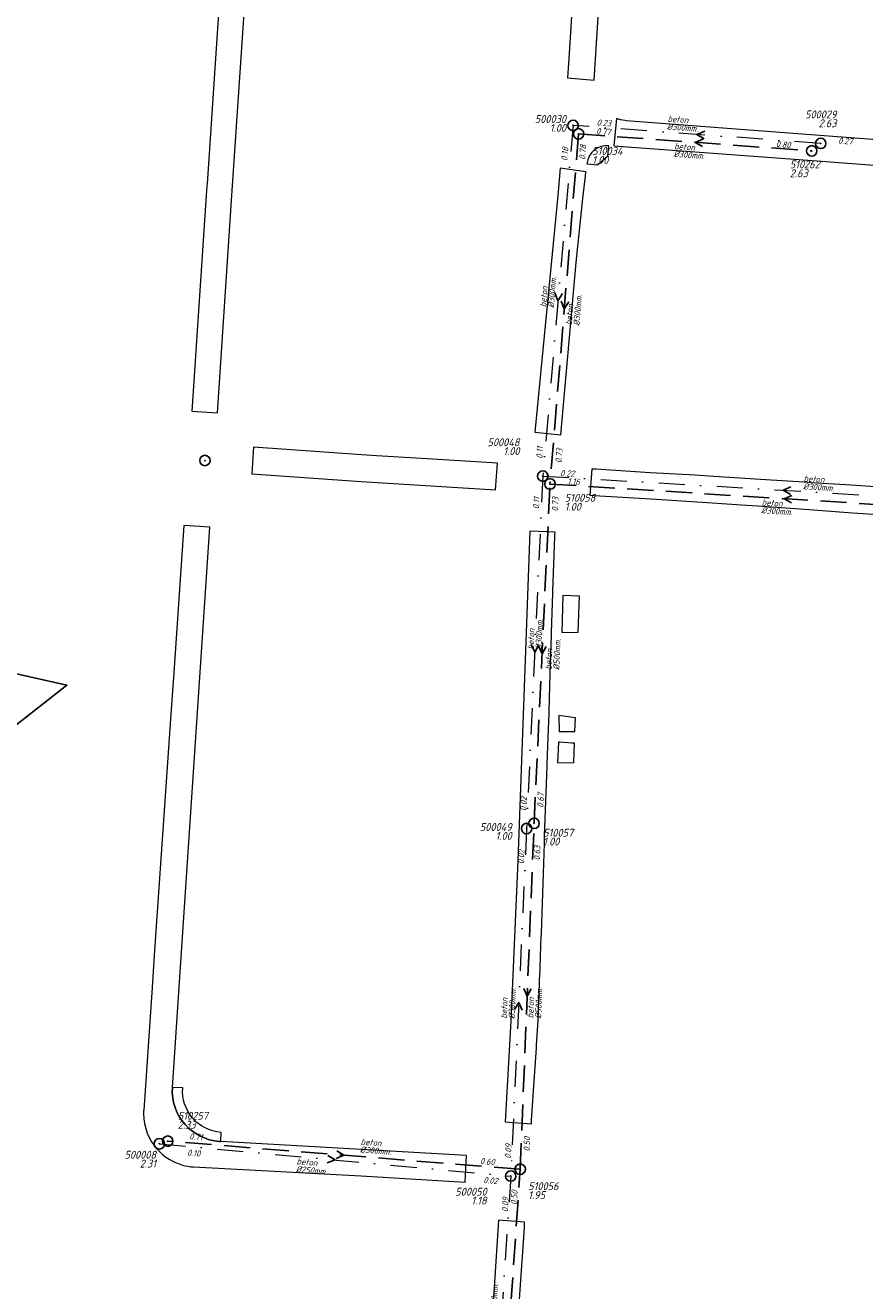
# Model space of a CAD drawing. Extents: x 148869 to 161638, y 453607 to 469810.
# Tile 572 of 656: x 155735 to 155896, y 464291 to 464532. Entities that reach past the tile are written whole.
import ezdxf
from ezdxf.enums import TextEntityAlignment as Align

# ---------------------------------------------------------------- set-up
doc = ezdxf.new("R2010")
doc.units = 0
doc.header["$PDMODE"] = 32
doc.header["$PDSIZE"] = 2
doc.linetypes.add('RI-HWA', pattern=[7.4, 5, -2.4])
doc.linetypes.add('RI-VWA', pattern=[11, 5, -3, 0, -3])
doc.layers.get('0').update_dxf_attribs({"linetype": 'CONTINUOUS'})
for name, color, linetype in [('2024', 160, 'CONTINUOUS'), ('B-OI-RI-BOB-T18-niet meenemen', 252, 'CONTINUOUS'), ('B-OI-RI-DIAMETER-T18-niet meenemen', 252, 'CONTINUOUS'), ('B-OI-RI-HWA-PUTDEKSELHOOGTE-T25-niet meenemen', 252, 'CONTINUOUS'), ('B-OI-RI-HWA-PUTNUMMER-T25-niet meenemen', 252, 'CONTINUOUS'), ('B-OI-RI-HWA_TRANSPORTLEIDING-G-niet meenemen', 252, 'RI-HWA'), ('B-OI-RI-MATERIAAL-T18-niet meenemen', 252, 'CONTINUOUS'), ('B-OI-RI-STROOMRICHTING-S-niet meenemen', 252, 'CONTINUOUS'), ('B-OI-RI-VWA_PUTDEKSELHOOGTE-T25-niet meenemen', 252, 'CONTINUOUS'), ('gs dwa', 252, 'CONTINUOUS'), ('gs rwa', 252, 'CONTINUOUS')]:
    doc.layers.add(name, color=color, linetype=linetype)
for name, color, linetype, lineweight in [('B-OI-RI-VWA_TRANSPORTLEIDING-G-niet meenemen', 252, 'RI-VWA', 18), ('B-RO-VH-VERHARDING_ASFALT-GV', 251, 'CONTINUOUS', 18), ('B-RO-VH-VERHARDING_STRAATBAKSTEEN-GV', 251, 'CONTINUOUS', 18)]:
    doc.layers.add(name, color=color, linetype=linetype, lineweight=lineweight)
doc.styles.add('iso15', font='ISO.shx', dxfattribs={"oblique": 15})
doc.styles.add('NLCS-ISO-M750_CURSIEF', font='NLCS-ISO.ttf', dxfattribs={"oblique": 15})

# ---------------------------------------------------------------- blocks, each defined once
blk = doc.blocks.new('ACMAP_ANN_TEMPLATE_diam')
at = {"color": 0, "linetype": 'ByBlock', "style": 'iso15', "oblique": 15}
blk.add_attdef('diam', (0.5, -1.3), '', height=1.2, dxfattribs=at)
blk = doc.blocks.new('ACMAP_ANN_TEMPLATE_mat')
at = {"color": 0, "linetype": 'ByBlock', "style": 'iso15', "oblique": 15}
blk.add_attdef('mat', (0.5, 0.2), '', height=1.2, dxfattribs=at)
blk = doc.blocks.new('ACMAP_ANN_TEMPLATE_nap-l')
at = {"color": 0, "linetype": 'ByBlock', "style": 'iso15', "oblique": 15}
blk.add_attdef('nap-l', (3.3, 0.2), '', height=1.2, dxfattribs=at)
blk = doc.blocks.new('ACMAP_ANN_TEMPLATE_nap-r')
at = {"color": 0, "linetype": 'ByBlock', "style": 'iso15', "oblique": 15}
blk.add_attdef('nap-r', text='', height=1.2, dxfattribs=at).set_placement((-4.1, 0.2), align=Align.RIGHT)
blk = doc.blocks.new('ACMAP_ANN_TEMPLATE_puth-dwa')
at = {"color": 0, "linetype": 'ByBlock', "style": 'iso15', "oblique": 15}
blk.add_attdef('puth-dwa', text='', height=1.5, dxfattribs=at).set_placement((2.7, 1), align=Align.RIGHT)
blk = doc.blocks.new('ACMAP_ANN_TEMPLATE_putnr-dwa')
at = {"color": 0, "linetype": 'ByBlock', "style": 'iso15', "oblique": 15}
blk.add_attdef('putnr-dwa', text='', height=1.5, dxfattribs=at).set_placement((2.7, 2.7), align=Align.RIGHT)
blk = doc.blocks.new('ACMAP_ANN_TEMPLATE_puth-rwa')
at = {"color": 0, "linetype": 'ByBlock', "style": 'iso15', "oblique": 15}
blk.add_attdef('puth-rwa', (-2.7, -4.4), '', height=1.5, dxfattribs=at)
blk = doc.blocks.new('ACMAP_ANN_TEMPLATE_putnr-rwa')
at = {"color": 0, "linetype": 'ByBlock', "style": 'iso15', "oblique": 15}
blk.add_attdef('putnr-rwa', (-2.7, -2.7), '', height=1.5, dxfattribs=at)

msp = doc.modelspace()

# ---------------------------------------------------------------- linework, layer by layer
at = {"layer": '2024', "color": 251, "flags": 128}
msp.add_lwpolyline([(154880.09, 463583.71), (154802.93, 463607.77), (154783.42, 463618.82), (154703.5, 463642.43), (154548.43, 463659.29), (154421.26, 463667.51), (154303, 463715.64), (154234.64, 463746.72), (154185.43, 463847.93), (154172.54, 464214.74), (154374.96, 464203.67), (154448.97, 464217.42), (154534.52, 464252.78), (154794.92, 464365.88), (155095.72, 464481.69), (155225.77, 464522.99), (155743.43, 464406.43), (155261.03, 464027.91), (155117.92, 463879.58), (155092.5, 463701.09), (154997.18, 463606.5)], close=True, dxfattribs=at)
at = {"layer": 'B-OI-RI-HWA_TRANSPORTLEIDING-G-niet meenemen'}
for p, q in [((155841.23, 464511.75), (155835.76, 464444.87)), ((155841.23, 464511.75), (155885.79, 464508.51)), ((155832.72, 464380.04), (155835.76, 464444.87)), ((155835.76, 464444.87), (155925.29, 464439.25)), ((155830.07, 464313.98), (155832.72, 464380.04)), ((155830.07, 464313.98), (155762.69, 464319.34)), ((155825.19, 464244.03), (155830.07, 464313.98))]:
    msp.add_line(p, q, dxfattribs=at)
at = {"layer": 'B-OI-RI-STROOMRICHTING-S-niet meenemen'}
for points in [[(155865.33, 464512.26), (155863.85, 464511.65), (155865.23, 464510.82)], [(155865, 464510.74), (155863.51, 464510.13), (155864.89, 464509.31)], [(155836.69, 464481.37), (155837.28, 464479.87), (155838.12, 464481.24)], [(155837.89, 464479.8), (155838.49, 464478.31), (155839.33, 464479.69)], [(155881.81, 464444.31), (155880.34, 464443.68), (155881.73, 464442.88)], [(155882.01, 464442.69), (155880.53, 464442.06), (155881.92, 464441.25)], [(155832.18, 464414.19), (155832.84, 464412.72), (155833.62, 464414.13)], [(155833.59, 464413.93), (155834.24, 464412.45), (155835.03, 464413.86)], [(155830.73, 464348.48), (155831.4, 464347.01), (155832.17, 464348.42)], [(155828.99, 464344.46), (155829.78, 464345.86), (155830.43, 464344.39)], [(155793.31, 464316.6), (155794.67, 464315.76), (155793.18, 464315.17)], [(155795, 464317.49), (155796.38, 464316.66), (155794.89, 464316.06)]]:
    msp.add_lwpolyline(points, dxfattribs=at)
at = {"layer": 'B-OI-RI-VWA_TRANSPORTLEIDING-G-niet meenemen'}
for p, q in [((155840.18, 464513.36), (155834.38, 464446.38)), ((155887.51, 464509.93), (155840.18, 464513.36)), ((155834.38, 464446.38), (155831.29, 464379.06)), ((155834.38, 464446.38), (155926.29, 464440.98)), ((155831.29, 464379.06), (155828.26, 464312.67)), ((155761.09, 464318.84), (155828.26, 464312.67)), ((155828.26, 464312.67), (155824.56, 464255.85))]:
    msp.add_line(p, q, dxfattribs=at)
at = {"layer": 'B-RO-VH-VERHARDING_ASFALT-GV', "flags": 128}
for points in [[(155770.21, 464502.21), (155770.18, 464501.81), (155770.06, 464500), (155767.29, 464458.8), (155772.21, 464458.47), (155774.96, 464500), (155780.36, 464580.04), (155780.38, 464580.43), (155780.38, 464580.44), (155781.13, 464591.4), (155776.2, 464591.71), (155773.48, 464551.14)], [(155842.36, 464575.42), (155840.77, 464548.74), (155839.76, 464532.12), (155839.27, 464525.18), (155839.1, 464522.43), (155844.23, 464521.99), (155847.56, 464575.21)], [(155842.63, 464504.52), (155837.73, 464505.23), (155837.27, 464500), (155837.24, 464500), (155832.86, 464454.76), (155837.84, 464454.27), (155840.76, 464487.16), (155842.09, 464500), (155842.53, 464503.68), (155842.63, 464504.5)], [(155825.72, 464448.84), (155810.21, 464449.79), (155810.14, 464449.79), (155802.59, 464450.26), (155799.77, 464450.43), (155779.1, 464451.92), (155778.74, 464446.84), (155799.65, 464445.38), (155825.36, 464443.77)]]:
    msp.add_lwpolyline(points, close=True, dxfattribs=at)
for points in [[(155848.48, 464514.66), (155847.95, 464509.47), (155886.78, 464506.63), (155923.11, 464503.86), (155923.48, 464508.71), (155850.3, 464514.25), (155850.07, 464514.29)], [(155921.35, 464442.93), (155918.11, 464443.04), (155910.31, 464443.57), (155905.55, 464443.85), (155892.31, 464444.69), (155885.6, 464445.11), (155885.27, 464445.13), (155875.98, 464445.71), (155867.07, 464446.3), (155863.51, 464446.53), (155854.91, 464447.02), (155844.59, 464447.68), (155844.32, 464447.7), (155843.76, 464447.72), (155843.39, 464442.75), (155844.22, 464442.69), (155856.12, 464441.96), (155866.75, 464441.29), (155872.36, 464440.89), (155875.51, 464440.7), (155885.28, 464439.98), (155893.58, 464439.36), (155919.74, 464437.73)], [(155763.57, 464329.57), (155764.99, 464350.68), (155770.74, 464436.6), (155765.76, 464436.93), (155763.77, 464407.94), (155763.72, 464407.12), (155763.16, 464399.04), (155760.19, 464355.77), (155759.85, 464350.77), (155759.71, 464348.7), (155758.1, 464325.26)], [(155834.11, 464359.09), (155834.49, 464370.49), (155834.7, 464376.17), (155834.74, 464377.59), (155835.19, 464390.95), (155835.2, 464391.34), (155835.41, 464396.58), (155835.57, 464401.03), (155835.58, 464401.44), (155835.81, 464408.73), (155836.03, 464416.05), (155836.05, 464416.48), (155836.31, 464424.04), (155836.32, 464424.4), (155836.7, 464434.87), (155836.69, 464434.97), (155836.72, 464435.69), (155831.93, 464435.88), (155830.97, 464409.52), (155830.85, 464406.12), (155830.84, 464406.02), (155829.62, 464372.87), (155828.3, 464342.31), (155827.18, 464323.03), (155832.21, 464322.65)], [(155832.21, 464322.65), (155832.24, 464323.13), (155832.25, 464323.24), (155832.25, 464323.38), (155832.83, 464331.69), (155833.19, 464337.15), (155833.21, 464337.67), (155833.47, 464342.43), (155833.51, 464343.06)], [(155767.63, 464314.41), (155799.65, 464312.75), (155819.54, 464311.5), (155819.83, 464316.58), (155772.82, 464319.28), (155772.55, 464319.29)], [(155826.01, 464231.14), (155826.47, 464238.74), (155827.3, 464251.2), (155828.13, 464263.16), (155829.06, 464276.53), (155829.34, 464280.82), (155830.22, 464293.76), (155830.6, 464298.24), (155830.86, 464302.77), (155830.88, 464303.22), (155830.91, 464303.86), (155825.94, 464304.22), (155824.81, 464287.43), (155824.81, 464287.38), (155823.77, 464271.97), (155822.46, 464253.86), (155821.59, 464239.34), (155821.09, 464232.34), (155820.4, 464222.41)]]:
    msp.add_lwpolyline(points, dxfattribs=at)
at = {"layer": 'B-RO-VH-VERHARDING_ASFALT-GV'}
for points in [[(155850.07, 464514.29, -0.058393), (155848.48, 464514.66)], [(155833.51, 464343.06, 0.001184), (155834.11, 464359.09)], [(155766.02, 464322.51, -0.201168), (155763.57, 464329.57)], [(155758.1, 464325.26, 0.018608), (155758.08, 464324.56)], [(155758.08, 464324.56, 0.186309), (155760.75, 464317.72)], [(155772.55, 464319.29, -0.194872), (155766.02, 464322.51)], [(155760.75, 464317.72, 0.140554), (155765.54, 464314.77)], [(155765.54, 464314.77, 0.05262), (155767.63, 464314.41)]]:
    msp.add_lwpolyline(points, format="xyb", dxfattribs=at)
at = {"layer": 'B-RO-VH-VERHARDING_STRAATBAKSTEEN-GV'}
for points in [[(155846.99, 464509.48, 0.413866), (155842.82, 464506.06)], [(155763.57, 464329.57, 0.201168), (155766.02, 464322.51)], [(155767.38, 464323.84, -0.19293), (155765.55, 464329.43)], [(155772.9, 464321.02, -0.203766), (155767.38, 464323.84)], [(155766.02, 464322.51, 0.194872), (155772.55, 464319.29)]]:
    msp.add_lwpolyline(points, format="xyb", dxfattribs=at)
at = {"layer": 'B-RO-VH-VERHARDING_STRAATBAKSTEEN-GV', "flags": 128}
for points in [[(155842.82, 464506.06), (155844.87, 464505.85), (155846.83, 464507.53), (155846.99, 464509.48)], [(155765.55, 464329.53), (155765.42, 464329.53), (155763.57, 464329.57)], [(155765.55, 464329.43), (155765.55, 464329.53)], [(155772.55, 464319.29), (155772.82, 464319.28), (155772.91, 464321.02), (155772.9, 464321.02)]]:
    msp.add_lwpolyline(points, dxfattribs=at)
for points in [[(155838.02, 464416.52), (155841.12, 464416.6), (155841.37, 464423.46), (155838.23, 464423.57)], [(155840.49, 464397.57), (155840.61, 464400.2), (155840.54, 464400.21), (155837.46, 464400.65), (155837.5, 464397.57)], [(155837.41, 464395.56), (155837.22, 464391.59), (155840.33, 464391.67), (155840.45, 464395.34), (155839.93, 464395.38), (155837.59, 464395.54)]]:
    msp.add_lwpolyline(points, close=True, dxfattribs=at)
at = {"layer": 'gs dwa'}
for p in [(155840.18, 464513.36), (155887.51, 464509.93), (155887.51, 464509.93), (155834.38, 464446.38), (155831.29, 464379.06), (155761.09, 464318.84), (155761.09, 464318.84), (155828.26, 464312.67)]:
    msp.add_point(p, dxfattribs=at)
at = {"layer": 'gs rwa'}
for p in [(155841.23, 464511.75), (155885.79, 464508.51), (155769.8, 464449.36), (155835.76, 464444.87), (155832.72, 464380.04), (155762.69, 464319.34), (155830.07, 464313.98)]:
    msp.add_point(p, dxfattribs=at)

# ---------------------------------------------------------------- block references
at = {"layer": 'B-OI-RI-BOB-T18-niet meenemen'}
ref = msp.add_blockref('ACMAP_ANN_TEMPLATE_nap-r', (155851.48, 464512.66), dxfattribs=dict(at, rotation=355.8550272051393))
ref.add_attrib('nap-r', '0.23', dxfattribs={"layer": '0', "color": 0, "linetype": 'ByBlock', "height": 1.2, "rotation": 355.855, "style": 'NLCS-ISO-M750_CURSIEF', "oblique": 15}).set_placement((155847.41, 464513.15), align=Align.RIGHT)
ref = msp.add_blockref('ACMAP_ANN_TEMPLATE_nap-l', (155841.23, 464511.75), dxfattribs=dict(at, rotation=355.8412879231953))
ref.add_attrib('nap-l', '0.77', (155844.54, 464511.71), dxfattribs={"layer": '0', "color": 0, "linetype": 'ByBlock', "height": 1.2, "rotation": 355.8413, "style": 'NLCS-ISO-M750_CURSIEF', "oblique": 15})
ref = msp.add_blockref('ACMAP_ANN_TEMPLATE_nap-l', (155842.41, 464503.47), dxfattribs=dict(at, rotation=85.3242841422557))
ref.add_attrib('nap-l', '0.78', (155842.48, 464506.78), dxfattribs={"layer": '0', "color": 0, "linetype": 'ByBlock', "height": 1.2, "rotation": 85.3243, "style": 'NLCS-ISO-M750_CURSIEF', "oblique": 15})
ref = msp.add_blockref('ACMAP_ANN_TEMPLATE_nap-r', (155885.79, 464508.51), dxfattribs=dict(at, rotation=355.8412879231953))
ref.add_attrib('nap-r', '0.80', dxfattribs={"layer": '0', "color": 0, "linetype": 'ByBlock', "height": 1.2, "rotation": 355.8413, "style": 'NLCS-ISO-M750_CURSIEF', "oblique": 15}).set_placement((155881.72, 464509.01), align=Align.RIGHT)
ref = msp.add_blockref('ACMAP_ANN_TEMPLATE_nap-l', (155887.51, 464509.93), dxfattribs=dict(at, rotation=355.8550272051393))
ref.add_attrib('nap-l', '0.27', (155890.82, 464509.89), dxfattribs={"layer": '0', "color": 0, "linetype": 'ByBlock', "height": 1.2, "rotation": 355.855, "style": 'NLCS-ISO-M750_CURSIEF', "oblique": 15})
ref = msp.add_blockref('ACMAP_ANN_TEMPLATE_nap-l', (155838.99, 464503.24), dxfattribs=dict(at, rotation=85.05093114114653))
ref.add_attrib('nap-l', '0.18', (155839.07, 464506.55), dxfattribs={"layer": '0', "color": 0, "linetype": 'ByBlock', "height": 1.2, "rotation": 85.0509, "style": 'NLCS-ISO-M750_CURSIEF', "oblique": 15})
ref = msp.add_blockref('ACMAP_ANN_TEMPLATE_nap-l', (155834.38, 464446.38), dxfattribs=dict(at, rotation=87.37195808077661))
ref.add_attrib('nap-l', '0.11', (155834.33, 464449.69), dxfattribs={"layer": '0', "color": 0, "linetype": 'ByBlock', "height": 1.2, "rotation": 87.372, "style": 'NLCS-ISO-M750_CURSIEF', "oblique": 15})
ref = msp.add_blockref('ACMAP_ANN_TEMPLATE_nap-r', (155838.73, 464455.66), dxfattribs=dict(at, rotation=85.3242841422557))
ref.add_attrib('nap-r', '0.73', dxfattribs={"layer": '0', "color": 0, "linetype": 'ByBlock', "height": 1.2, "rotation": 85.3243, "style": 'NLCS-ISO-M750_CURSIEF', "oblique": 15}).set_placement((155838.19, 464451.59), align=Align.RIGHT)
ref = msp.add_blockref('ACMAP_ANN_TEMPLATE_nap-l', (155834.38, 464446.38), dxfattribs=dict(at, rotation=356.6375591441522))
ref.add_attrib('nap-l', '0.22', (155837.69, 464446.39), dxfattribs={"layer": '0', "color": 0, "linetype": 'ByBlock', "height": 1.2, "rotation": 356.6376, "style": 'NLCS-ISO-M750_CURSIEF', "oblique": 15})
ref = msp.add_blockref('ACMAP_ANN_TEMPLATE_nap-l', (155835.76, 464444.87), dxfattribs=dict(at, rotation=356.1057944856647))
ref.add_attrib('nap-l', '1.16', (155839.07, 464444.85), dxfattribs={"layer": '0', "color": 0, "linetype": 'ByBlock', "height": 1.2, "rotation": 356.1058, "style": 'NLCS-ISO-M750_CURSIEF', "oblique": 15})
ref = msp.add_blockref('ACMAP_ANN_TEMPLATE_nap-r', (155834.38, 464446.38), dxfattribs=dict(at, rotation=85.05093114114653))
ref.add_attrib('nap-r', '0.11', dxfattribs={"layer": '0', "color": 0, "linetype": 'ByBlock', "height": 1.2, "rotation": 85.0509, "style": 'NLCS-ISO-M750_CURSIEF', "oblique": 15}).set_placement((155833.83, 464442.31), align=Align.RIGHT)
ref = msp.add_blockref('ACMAP_ANN_TEMPLATE_nap-r', (155837.8, 464446.45), dxfattribs=dict(at, rotation=87.31526032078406))
ref.add_attrib('nap-r', '0.73', dxfattribs={"layer": '0', "color": 0, "linetype": 'ByBlock', "height": 1.2, "rotation": 87.3153, "style": 'NLCS-ISO-M750_CURSIEF', "oblique": 15}).set_placement((155837.41, 464442.36), align=Align.RIGHT)
ref = msp.add_blockref('ACMAP_ANN_TEMPLATE_nap-l', (155831.29, 464379.06), dxfattribs=dict(at, rotation=87.38686813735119))
ref.add_attrib('nap-l', '0.02', (155831.24, 464382.37), dxfattribs={"layer": '0', "color": 0, "linetype": 'ByBlock', "height": 1.2, "rotation": 87.3869, "style": 'NLCS-ISO-M750_CURSIEF', "oblique": 15})
ref = msp.add_blockref('ACMAP_ANN_TEMPLATE_nap-l', (155834.53, 464379.72), dxfattribs=dict(at, rotation=87.31526032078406))
ref.add_attrib('nap-l', '0.67', (155834.48, 464383.03), dxfattribs={"layer": '0', "color": 0, "linetype": 'ByBlock', "height": 1.2, "rotation": 87.3153, "style": 'NLCS-ISO-M750_CURSIEF', "oblique": 15})
ref = msp.add_blockref('ACMAP_ANN_TEMPLATE_nap-r', (155831.29, 464379.06), dxfattribs=dict(at, rotation=87.37195808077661))
ref.add_attrib('nap-r', '0.02', dxfattribs={"layer": '0', "color": 0, "linetype": 'ByBlock', "height": 1.2, "rotation": 87.372, "style": 'NLCS-ISO-M750_CURSIEF', "oblique": 15}).set_placement((155830.9, 464374.97), align=Align.RIGHT)
ref = msp.add_blockref('ACMAP_ANN_TEMPLATE_nap-r', (155834.3, 464379.86), dxfattribs=dict(at, rotation=87.70280881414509))
ref.add_attrib('nap-r', '0.63', dxfattribs={"layer": '0', "color": 0, "linetype": 'ByBlock', "height": 1.2, "rotation": 87.7028, "style": 'NLCS-ISO-M750_CURSIEF', "oblique": 15}).set_placement((155833.94, 464375.77), align=Align.RIGHT)
ref = msp.add_blockref('ACMAP_ANN_TEMPLATE_nap-r', (155773.38, 464318.96), dxfattribs=dict(at, rotation=355.4517655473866))
ref.add_attrib('nap-r', '0.71', dxfattribs={"layer": '0', "color": 0, "linetype": 'ByBlock', "height": 1.2, "rotation": 355.4518, "style": 'NLCS-ISO-M750_CURSIEF', "oblique": 15}).set_placement((155769.31, 464319.49), align=Align.RIGHT)
ref = msp.add_blockref('ACMAP_ANN_TEMPLATE_nap-l', (155828.26, 464312.67), dxfattribs=dict(at, rotation=86.27427840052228))
ref.add_attrib('nap-l', '0.09', (155828.27, 464315.98), dxfattribs={"layer": '0', "color": 0, "linetype": 'ByBlock', "height": 1.2, "rotation": 86.2743, "style": 'NLCS-ISO-M750_CURSIEF', "oblique": 15})
ref = msp.add_blockref('ACMAP_ANN_TEMPLATE_nap-l', (155831.95, 464314.05), dxfattribs=dict(at, rotation=87.70280881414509))
ref.add_attrib('nap-l', '0.50', (155831.88, 464317.36), dxfattribs={"layer": '0', "color": 0, "linetype": 'ByBlock', "height": 1.2, "rotation": 87.7028, "style": 'NLCS-ISO-M750_CURSIEF', "oblique": 15})
ref = msp.add_blockref('ACMAP_ANN_TEMPLATE_nap-l', (155763.06, 464316.7), dxfattribs=dict(at, rotation=354.751739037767))
ref.add_attrib('nap-l', '0.10', (155766.36, 464316.6), dxfattribs={"layer": '0', "color": 0, "linetype": 'ByBlock', "height": 1.2, "rotation": 354.7517, "style": 'NLCS-ISO-M750_CURSIEF', "oblique": 15})
ref = msp.add_blockref('ACMAP_ANN_TEMPLATE_nap-l', (155819.05, 464315.04), dxfattribs=dict(at, rotation=355.4517655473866))
ref.add_attrib('nap-l', '0.60', (155822.36, 464314.98), dxfattribs={"layer": '0', "color": 0, "linetype": 'ByBlock', "height": 1.2, "rotation": 355.4518, "style": 'NLCS-ISO-M750_CURSIEF', "oblique": 15})
ref = msp.add_blockref('ACMAP_ANN_TEMPLATE_nap-r', (155829.79, 464310.54), dxfattribs=dict(at, rotation=354.751739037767))
ref.add_attrib('nap-r', '0.02', dxfattribs={"layer": '0', "color": 0, "linetype": 'ByBlock', "height": 1.2, "rotation": 354.7517, "style": 'NLCS-ISO-M750_CURSIEF', "oblique": 15}).set_placement((155825.72, 464311.12), align=Align.RIGHT)
ref = msp.add_blockref('ACMAP_ANN_TEMPLATE_nap-r', (155830.07, 464313.98), dxfattribs=dict(at, rotation=86.00927646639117))
ref.add_attrib('nap-r', '0.50', dxfattribs={"layer": '0', "color": 0, "linetype": 'ByBlock', "height": 1.2, "rotation": 86.0093, "style": 'NLCS-ISO-M750_CURSIEF', "oblique": 15}).set_placement((155829.59, 464309.9), align=Align.RIGHT)
ref = msp.add_blockref('ACMAP_ANN_TEMPLATE_nap-r', (155828.26, 464312.67), dxfattribs=dict(at, rotation=87.38686813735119))
ref.add_attrib('nap-r', '0.09', dxfattribs={"layer": '0', "color": 0, "linetype": 'ByBlock', "height": 1.2, "rotation": 87.3869, "style": 'NLCS-ISO-M750_CURSIEF', "oblique": 15}).set_placement((155827.87, 464308.58), align=Align.RIGHT)
at = {"layer": 'B-OI-RI-DIAMETER-T18-niet meenemen'}
ref = msp.add_blockref('ACMAP_ANN_TEMPLATE_diam', (155857.69, 464513.91), dxfattribs=dict(at, rotation=355.8550272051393))
ref.add_attrib('diam', '%%c300mm.', (155858.09, 464512.58), dxfattribs={"layer": '0', "color": 0, "linetype": 'ByBlock', "height": 1.2, "rotation": 355.855, "style": 'NLCS-ISO-M750_CURSIEF', "oblique": 15})
ref = msp.add_blockref('ACMAP_ANN_TEMPLATE_diam', (155858.94, 464508.69), dxfattribs=dict(at, rotation=355.8412879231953))
ref.add_attrib('diam', '%%c300mm.', (155859.35, 464507.36), dxfattribs={"layer": '0', "color": 0, "linetype": 'ByBlock', "height": 1.2, "rotation": 355.8413, "style": 'NLCS-ISO-M750_CURSIEF', "oblique": 15})
ref = msp.add_blockref('ACMAP_ANN_TEMPLATE_diam', (155835.16, 464478.1), dxfattribs=dict(at, rotation=85.05093114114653))
ref.add_attrib('diam', '%%c300mm.', (155836.5, 464478.48), dxfattribs={"layer": '0', "color": 0, "linetype": 'ByBlock', "height": 1.2, "rotation": 85.0509, "style": 'NLCS-ISO-M750_CURSIEF', "oblique": 15})
ref = msp.add_blockref('ACMAP_ANN_TEMPLATE_diam', (155840.07, 464474.67), dxfattribs=dict(at, rotation=85.3242841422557))
ref.add_attrib('diam', '%%c300mm.', (155841.41, 464475.06), dxfattribs={"layer": '0', "color": 0, "linetype": 'ByBlock', "height": 1.2, "rotation": 85.3243, "style": 'NLCS-ISO-M750_CURSIEF', "oblique": 15})
ref = msp.add_blockref('ACMAP_ANN_TEMPLATE_diam', (155883.68, 464445.16), dxfattribs=dict(at, rotation=356.6375591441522))
ref.add_attrib('diam', '%%c300mm.', (155884.11, 464443.83), dxfattribs={"layer": '0', "color": 0, "linetype": 'ByBlock', "height": 1.2, "rotation": 356.6376, "style": 'NLCS-ISO-M750_CURSIEF', "oblique": 15})
ref = msp.add_blockref('ACMAP_ANN_TEMPLATE_diam', (155875.69, 464440.61), dxfattribs=dict(at, rotation=356.4081275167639))
ref.add_attrib('diam', '%%c300mm.', (155876.11, 464439.28), dxfattribs={"layer": '0', "color": 0, "linetype": 'ByBlock', "height": 1.2, "rotation": 356.4081, "style": 'NLCS-ISO-M750_CURSIEF', "oblique": 15})
ref = msp.add_blockref('ACMAP_ANN_TEMPLATE_diam', (155832.83, 464412.72), dxfattribs=dict(at, rotation=87.37195808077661))
ref.add_attrib('diam', '%%c300mm.', (155834.16, 464413.16), dxfattribs={"layer": '0', "color": 0, "linetype": 'ByBlock', "height": 1.2, "rotation": 87.372, "style": 'NLCS-ISO-M750_CURSIEF', "oblique": 15})
ref = msp.add_blockref('ACMAP_ANN_TEMPLATE_diam', (155836.22, 464408.87), dxfattribs=dict(at, rotation=87.31526032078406))
ref.add_attrib('diam', '%%c500mm.', (155837.54, 464409.31), dxfattribs={"layer": '0', "color": 0, "linetype": 'ByBlock', "height": 1.2, "rotation": 87.3153, "style": 'NLCS-ISO-M750_CURSIEF', "oblique": 15})
ref = msp.add_blockref('ACMAP_ANN_TEMPLATE_diam', (155827.69, 464342.21), dxfattribs=dict(at, rotation=87.38686813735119))
ref.add_attrib('diam', '%%c300mm.', (155829.01, 464342.65), dxfattribs={"layer": '0', "color": 0, "linetype": 'ByBlock', "height": 1.2, "rotation": 87.3869, "style": 'NLCS-ISO-M750_CURSIEF', "oblique": 15})
ref = msp.add_blockref('ACMAP_ANN_TEMPLATE_diam', (155832.76, 464342.29), dxfattribs=dict(at, rotation=87.70280881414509))
ref.add_attrib('diam', '%%c500mm.', (155834.08, 464342.73), dxfattribs={"layer": '0', "color": 0, "linetype": 'ByBlock', "height": 1.2, "rotation": 87.7028, "style": 'NLCS-ISO-M750_CURSIEF', "oblique": 15})
ref = msp.add_blockref('ACMAP_ANN_TEMPLATE_diam', (155799.02, 464318.51), dxfattribs=dict(at, rotation=355.4517655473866))
ref.add_attrib('diam', '%%c300mm.', (155799.41, 464317.17), dxfattribs={"layer": '0', "color": 0, "linetype": 'ByBlock', "height": 1.2, "rotation": 355.4518, "style": 'NLCS-ISO-M750_CURSIEF', "oblique": 15})
ref = msp.add_blockref('ACMAP_ANN_TEMPLATE_diam', (155786.76, 464314.78), dxfattribs=dict(at, rotation=354.751739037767))
ref.add_attrib('diam', '%%c250mm.', (155787.14, 464313.44), dxfattribs={"layer": '0', "color": 0, "linetype": 'ByBlock', "height": 1.2, "rotation": 354.7517, "style": 'NLCS-ISO-M750_CURSIEF', "oblique": 15})
ref = msp.add_blockref('ACMAP_ANN_TEMPLATE_diam', (155824.16, 464285.78), dxfattribs=dict(at, rotation=86.27427840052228))
ref.add_attrib('diam', '%%c300mm.', (155825.49, 464286.19), dxfattribs={"layer": '0', "color": 0, "linetype": 'ByBlock', "height": 1.2, "rotation": 86.2743, "style": 'NLCS-ISO-M750_CURSIEF', "oblique": 15})
at = {"layer": 'B-OI-RI-HWA-PUTDEKSELHOOGTE-T25-niet meenemen'}
ref = msp.add_blockref('ACMAP_ANN_TEMPLATE_puth-rwa', (155846.52, 464510.43), dxfattribs=at)
ref.add_attrib('puth-rwa', '1.00', (155843.82, 464506.03), dxfattribs={"layer": '0', "color": 0, "linetype": 'ByBlock', "height": 1.5, "style": 'NLCS-ISO-M750_CURSIEF', "oblique": 15})
ref = msp.add_blockref('ACMAP_ANN_TEMPLATE_puth-rwa', (155884.29, 464507.87), dxfattribs=at)
ref.add_attrib('puth-rwa', '2.63', (155881.59, 464503.47), dxfattribs={"layer": '0', "color": 0, "linetype": 'ByBlock', "height": 1.5, "style": 'NLCS-ISO-M750_CURSIEF', "oblique": 15})
ref = msp.add_blockref('ACMAP_ANN_TEMPLATE_puth-rwa', (155841.27, 464444.19), dxfattribs=at)
ref.add_attrib('puth-rwa', '1.00', (155838.57, 464439.79), dxfattribs={"layer": '0', "color": 0, "linetype": 'ByBlock', "height": 1.5, "style": 'NLCS-ISO-M750_CURSIEF', "oblique": 15})
ref = msp.add_blockref('ACMAP_ANN_TEMPLATE_puth-rwa', (155837.14, 464380.21), dxfattribs=at)
ref.add_attrib('puth-rwa', '1.00', (155834.44, 464375.81), dxfattribs={"layer": '0', "color": 0, "linetype": 'ByBlock', "height": 1.5, "style": 'NLCS-ISO-M750_CURSIEF', "oblique": 15})
ref = msp.add_blockref('ACMAP_ANN_TEMPLATE_puth-rwa', (155767.31, 464326.13), dxfattribs=at)
ref.add_attrib('puth-rwa', '2.33', (155764.61, 464321.73), dxfattribs={"layer": '0', "color": 0, "linetype": 'ByBlock', "height": 1.5, "style": 'NLCS-ISO-M750_CURSIEF', "oblique": 15})
ref = msp.add_blockref('ACMAP_ANN_TEMPLATE_puth-rwa', (155834.28, 464312.69), dxfattribs=at)
ref.add_attrib('puth-rwa', '1.95', (155831.58, 464308.29), dxfattribs={"layer": '0', "color": 0, "linetype": 'ByBlock', "height": 1.5, "style": 'NLCS-ISO-M750_CURSIEF', "oblique": 15})
at = {"layer": 'B-OI-RI-HWA-PUTNUMMER-T25-niet meenemen'}
ref = msp.add_blockref('ACMAP_ANN_TEMPLATE_putnr-rwa', (155846.52, 464510.43), dxfattribs=at)
ref.add_attrib('putnr-rwa', '510034', (155843.82, 464507.73), dxfattribs={"layer": '0', "color": 0, "linetype": 'ByBlock', "height": 1.5, "style": 'NLCS-ISO-M750_CURSIEF', "oblique": 15})
ref = msp.add_blockref('ACMAP_ANN_TEMPLATE_putnr-rwa', (155884.29, 464507.87), dxfattribs=at)
ref.add_attrib('putnr-rwa', '510262', (155881.59, 464505.17), dxfattribs={"layer": '0', "color": 0, "linetype": 'ByBlock', "height": 1.5, "style": 'NLCS-ISO-M750_CURSIEF', "oblique": 15})
ref = msp.add_blockref('ACMAP_ANN_TEMPLATE_putnr-rwa', (155841.27, 464444.19), dxfattribs=at)
ref.add_attrib('putnr-rwa', '510058', (155838.57, 464441.49), dxfattribs={"layer": '0', "color": 0, "linetype": 'ByBlock', "height": 1.5, "style": 'NLCS-ISO-M750_CURSIEF', "oblique": 15})
ref = msp.add_blockref('ACMAP_ANN_TEMPLATE_putnr-rwa', (155837.14, 464380.21), dxfattribs=at)
ref.add_attrib('putnr-rwa', '510057', (155834.44, 464377.51), dxfattribs={"layer": '0', "color": 0, "linetype": 'ByBlock', "height": 1.5, "style": 'NLCS-ISO-M750_CURSIEF', "oblique": 15})
ref = msp.add_blockref('ACMAP_ANN_TEMPLATE_putnr-rwa', (155767.31, 464326.13), dxfattribs=at)
ref.add_attrib('putnr-rwa', '510257', (155764.61, 464323.43), dxfattribs={"layer": '0', "color": 0, "linetype": 'ByBlock', "height": 1.5, "style": 'NLCS-ISO-M750_CURSIEF', "oblique": 15})
ref = msp.add_blockref('ACMAP_ANN_TEMPLATE_putnr-rwa', (155834.28, 464312.69), dxfattribs=at)
ref.add_attrib('putnr-rwa', '510056', (155831.58, 464309.99), dxfattribs={"layer": '0', "color": 0, "linetype": 'ByBlock', "height": 1.5, "style": 'NLCS-ISO-M750_CURSIEF', "oblique": 15})
at = {"layer": 'B-OI-RI-MATERIAAL-T18-niet meenemen'}
ref = msp.add_blockref('ACMAP_ANN_TEMPLATE_mat', (155857.69, 464513.91), dxfattribs=dict(at, rotation=355.8550272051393))
ref.add_attrib('mat', 'beton', (155858.2, 464514.07), dxfattribs={"layer": '0', "color": 0, "linetype": 'ByBlock', "height": 1.2, "rotation": 355.855, "style": 'NLCS-ISO-M750_CURSIEF', "oblique": 15})
ref = msp.add_blockref('ACMAP_ANN_TEMPLATE_mat', (155858.94, 464508.69), dxfattribs=dict(at, rotation=355.8412879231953))
ref.add_attrib('mat', 'beton', (155859.46, 464508.85), dxfattribs={"layer": '0', "color": 0, "linetype": 'ByBlock', "height": 1.2, "rotation": 355.8413, "style": 'NLCS-ISO-M750_CURSIEF', "oblique": 15})
ref = msp.add_blockref('ACMAP_ANN_TEMPLATE_mat', (155835.16, 464478.1), dxfattribs=dict(at, rotation=85.05093114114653))
ref.add_attrib('mat', 'beton', (155835, 464478.61), dxfattribs={"layer": '0', "color": 0, "linetype": 'ByBlock', "height": 1.2, "rotation": 85.0509, "style": 'NLCS-ISO-M750_CURSIEF', "oblique": 15})
ref = msp.add_blockref('ACMAP_ANN_TEMPLATE_mat', (155840.07, 464474.67), dxfattribs=dict(at, rotation=85.3242841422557))
ref.add_attrib('mat', 'beton', (155839.91, 464475.18), dxfattribs={"layer": '0', "color": 0, "linetype": 'ByBlock', "height": 1.2, "rotation": 85.3243, "style": 'NLCS-ISO-M750_CURSIEF', "oblique": 15})
ref = msp.add_blockref('ACMAP_ANN_TEMPLATE_mat', (155883.68, 464445.16), dxfattribs=dict(at, rotation=356.6375591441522))
ref.add_attrib('mat', 'beton', (155884.2, 464445.33), dxfattribs={"layer": '0', "color": 0, "linetype": 'ByBlock', "height": 1.2, "rotation": 356.6376, "style": 'NLCS-ISO-M750_CURSIEF', "oblique": 15})
ref = msp.add_blockref('ACMAP_ANN_TEMPLATE_mat', (155875.69, 464440.61), dxfattribs=dict(at, rotation=356.4081275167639))
ref.add_attrib('mat', 'beton', (155876.2, 464440.78), dxfattribs={"layer": '0', "color": 0, "linetype": 'ByBlock', "height": 1.2, "rotation": 356.4081, "style": 'NLCS-ISO-M750_CURSIEF', "oblique": 15})
ref = msp.add_blockref('ACMAP_ANN_TEMPLATE_mat', (155832.83, 464412.72), dxfattribs=dict(at, rotation=87.37195808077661))
ref.add_attrib('mat', 'beton', (155832.66, 464413.23), dxfattribs={"layer": '0', "color": 0, "linetype": 'ByBlock', "height": 1.2, "rotation": 87.372, "style": 'NLCS-ISO-M750_CURSIEF', "oblique": 15})
ref = msp.add_blockref('ACMAP_ANN_TEMPLATE_mat', (155836.22, 464408.87), dxfattribs=dict(at, rotation=87.31526032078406))
ref.add_attrib('mat', 'beton', (155836.04, 464409.38), dxfattribs={"layer": '0', "color": 0, "linetype": 'ByBlock', "height": 1.2, "rotation": 87.3153, "style": 'NLCS-ISO-M750_CURSIEF', "oblique": 15})
ref = msp.add_blockref('ACMAP_ANN_TEMPLATE_mat', (155827.69, 464342.21), dxfattribs=dict(at, rotation=87.38686813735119))
ref.add_attrib('mat', 'beton', (155827.51, 464342.72), dxfattribs={"layer": '0', "color": 0, "linetype": 'ByBlock', "height": 1.2, "rotation": 87.3869, "style": 'NLCS-ISO-M750_CURSIEF', "oblique": 15})
ref = msp.add_blockref('ACMAP_ANN_TEMPLATE_mat', (155832.76, 464342.29), dxfattribs=dict(at, rotation=87.70280881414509))
ref.add_attrib('mat', 'beton', (155832.58, 464342.79), dxfattribs={"layer": '0', "color": 0, "linetype": 'ByBlock', "height": 1.2, "rotation": 87.7028, "style": 'NLCS-ISO-M750_CURSIEF', "oblique": 15})
ref = msp.add_blockref('ACMAP_ANN_TEMPLATE_mat', (155799.02, 464318.51), dxfattribs=dict(at, rotation=355.4517655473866))
ref.add_attrib('mat', 'beton', (155799.53, 464318.67), dxfattribs={"layer": '0', "color": 0, "linetype": 'ByBlock', "height": 1.2, "rotation": 355.4518, "style": 'NLCS-ISO-M750_CURSIEF', "oblique": 15})
ref = msp.add_blockref('ACMAP_ANN_TEMPLATE_mat', (155786.76, 464314.78), dxfattribs=dict(at, rotation=354.751739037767))
ref.add_attrib('mat', 'beton', (155787.28, 464314.94), dxfattribs={"layer": '0', "color": 0, "linetype": 'ByBlock', "height": 1.2, "rotation": 354.7517, "style": 'NLCS-ISO-M750_CURSIEF', "oblique": 15})
at = {"layer": 'B-OI-RI-VWA_PUTDEKSELHOOGTE-T25-niet meenemen'}
ref = msp.add_blockref('ACMAP_ANN_TEMPLATE_putnr-dwa', (155836.12, 464511.14), dxfattribs=at)
ref.add_attrib('putnr-dwa', '500030', dxfattribs={"layer": '0', "color": 0, "linetype": 'ByBlock', "height": 1.5, "style": 'NLCS-ISO-M750_CURSIEF', "oblique": 15}).set_placement((155838.82, 464513.84), align=Align.RIGHT)
ref = msp.add_blockref('ACMAP_ANN_TEMPLATE_putnr-dwa', (155887.82, 464512.02), dxfattribs=at)
ref.add_attrib('putnr-dwa', '500029', dxfattribs={"layer": '0', "color": 0, "linetype": 'ByBlock', "height": 1.5, "style": 'NLCS-ISO-M750_CURSIEF', "oblique": 15}).set_placement((155890.52, 464514.72), align=Align.RIGHT)
ref = msp.add_blockref('ACMAP_ANN_TEMPLATE_puth-dwa', (155836.12, 464511.14), dxfattribs=at)
ref.add_attrib('puth-dwa', '1.00', dxfattribs={"layer": '0', "color": 0, "linetype": 'ByBlock', "height": 1.5, "style": 'NLCS-ISO-M750_CURSIEF', "oblique": 15}).set_placement((155838.82, 464512.14), align=Align.RIGHT)
ref = msp.add_blockref('ACMAP_ANN_TEMPLATE_puth-dwa', (155887.82, 464512.02), dxfattribs=at)
ref.add_attrib('puth-dwa', '2.63', dxfattribs={"layer": '0', "color": 0, "linetype": 'ByBlock', "height": 1.5, "style": 'NLCS-ISO-M750_CURSIEF', "oblique": 15}).set_placement((155890.52, 464513.02), align=Align.RIGHT)
ref = msp.add_blockref('ACMAP_ANN_TEMPLATE_putnr-dwa', (155827.23, 464449.39), dxfattribs=at)
ref.add_attrib('putnr-dwa', '500048', dxfattribs={"layer": '0', "color": 0, "linetype": 'ByBlock', "height": 1.5, "style": 'NLCS-ISO-M750_CURSIEF', "oblique": 15}).set_placement((155829.93, 464452.09), align=Align.RIGHT)
ref = msp.add_blockref('ACMAP_ANN_TEMPLATE_puth-dwa', (155827.23, 464449.39), dxfattribs=at)
ref.add_attrib('puth-dwa', '1.00', dxfattribs={"layer": '0', "color": 0, "linetype": 'ByBlock', "height": 1.5, "style": 'NLCS-ISO-M750_CURSIEF', "oblique": 15}).set_placement((155829.93, 464450.39), align=Align.RIGHT)
ref = msp.add_blockref('ACMAP_ANN_TEMPLATE_putnr-dwa', (155825.75, 464375.9), dxfattribs=at)
ref.add_attrib('putnr-dwa', '500049', dxfattribs={"layer": '0', "color": 0, "linetype": 'ByBlock', "height": 1.5, "style": 'NLCS-ISO-M750_CURSIEF', "oblique": 15}).set_placement((155828.45, 464378.6), align=Align.RIGHT)
ref = msp.add_blockref('ACMAP_ANN_TEMPLATE_puth-dwa', (155825.75, 464375.9), dxfattribs=at)
ref.add_attrib('puth-dwa', '1.00', dxfattribs={"layer": '0', "color": 0, "linetype": 'ByBlock', "height": 1.5, "style": 'NLCS-ISO-M750_CURSIEF', "oblique": 15}).set_placement((155828.45, 464376.9), align=Align.RIGHT)
ref = msp.add_blockref('ACMAP_ANN_TEMPLATE_putnr-dwa', (155757.76, 464313.3), dxfattribs=at)
ref.add_attrib('putnr-dwa', '500008', dxfattribs={"layer": '0', "color": 0, "linetype": 'ByBlock', "height": 1.5, "style": 'NLCS-ISO-M750_CURSIEF', "oblique": 15}).set_placement((155760.46, 464316), align=Align.RIGHT)
ref = msp.add_blockref('ACMAP_ANN_TEMPLATE_puth-dwa', (155757.76, 464313.3), dxfattribs=at)
ref.add_attrib('puth-dwa', '2.31', dxfattribs={"layer": '0', "color": 0, "linetype": 'ByBlock', "height": 1.5, "style": 'NLCS-ISO-M750_CURSIEF', "oblique": 15}).set_placement((155760.46, 464314.3), align=Align.RIGHT)
ref = msp.add_blockref('ACMAP_ANN_TEMPLATE_putnr-dwa', (155820.95, 464306.24), dxfattribs=at)
ref.add_attrib('putnr-dwa', '500050', dxfattribs={"layer": '0', "color": 0, "linetype": 'ByBlock', "height": 1.5, "style": 'NLCS-ISO-M750_CURSIEF', "oblique": 15}).set_placement((155823.65, 464308.94), align=Align.RIGHT)
ref = msp.add_blockref('ACMAP_ANN_TEMPLATE_puth-dwa', (155820.95, 464306.24), dxfattribs=at)
ref.add_attrib('puth-dwa', '1.18', dxfattribs={"layer": '0', "color": 0, "linetype": 'ByBlock', "height": 1.5, "style": 'NLCS-ISO-M750_CURSIEF', "oblique": 15}).set_placement((155823.65, 464307.24), align=Align.RIGHT)

doc.saveas('drawing.dxf')
